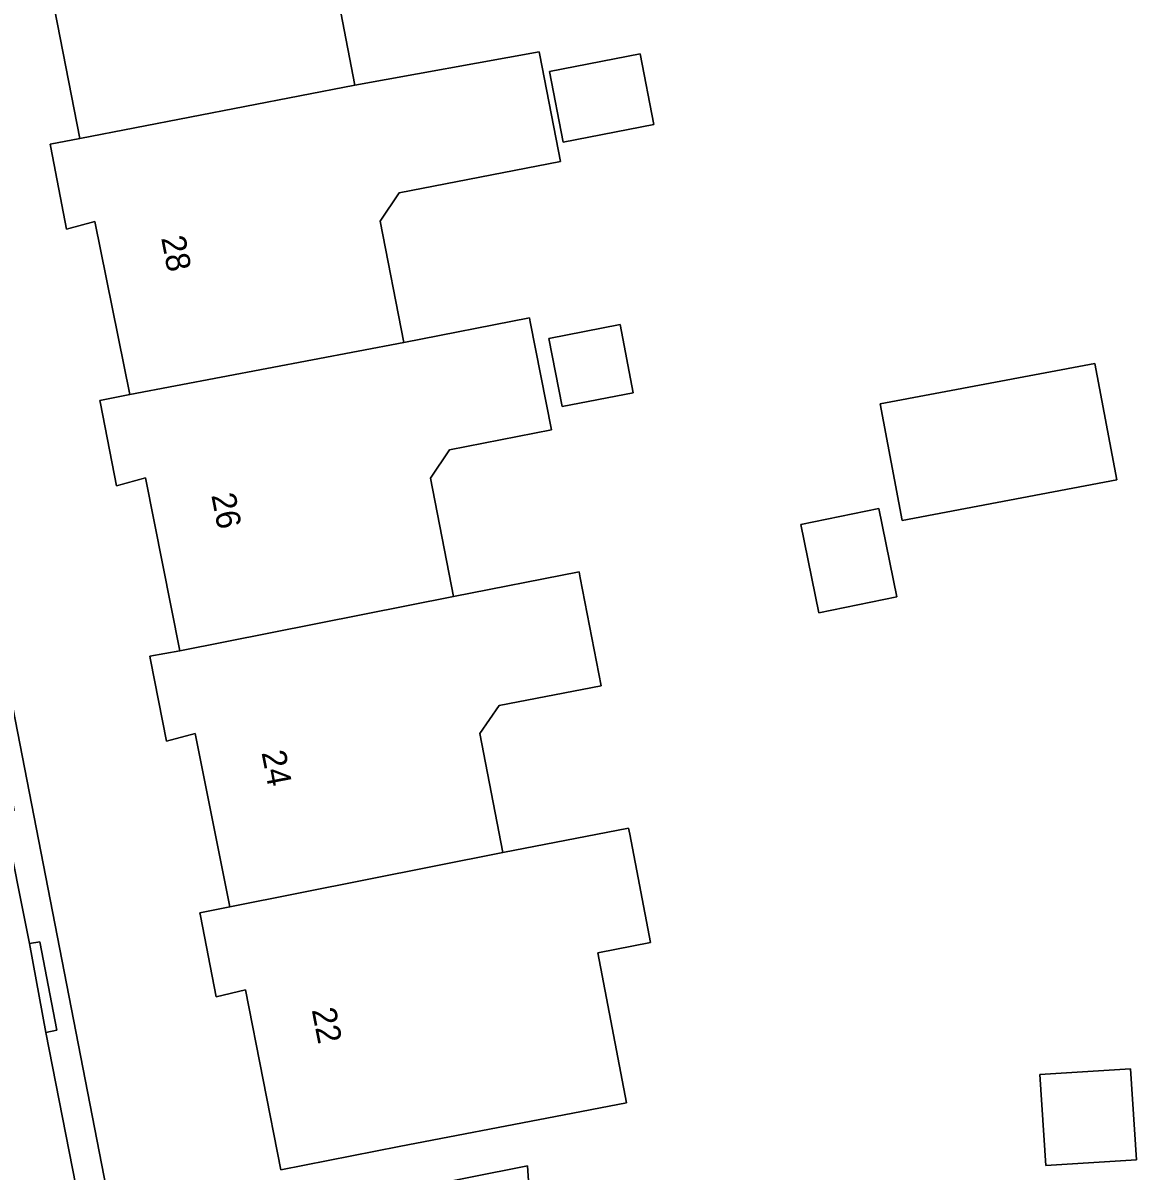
# Model space of a CAD drawing. Extents: x 159626 to 160723, y 388173 to 389416.
# Drawn here: x 160587.15 to 160633.46, y 388535.48 to 388583.03 of the extents above; entities that cross this region are included whole.
import ezdxf

# ---------------------------------------------------------------- set-up
doc = ezdxf.new("R2010")
doc.units = 0
for name, color, linetype in [('IMGEO_Erf', 7, 'Continuous'), ('IMGEO_Groenvoorziening', 7, 'Continuous'), ('IMGEO_Pand', 7, 'Continuous'), ('IMGEO_Pand_nummerreeks', 7, 'Continuous'), ('IMGEO_Rijbaan_lokaal_open', 7, 'Continuous'), ('IMGEO_Voetpad_open', 7, 'Continuous')]:
    doc.layers.add(name, color=color, linetype=linetype)

msp = doc.modelspace()

# ---------------------------------------------------------------- linework, layer by layer
at = {"layer": 'IMGEO_Erf'}
for points in [[(160599.953, 388585.345), (160600.898, 388580.455), (160608.527, 388581.832), (160608.554, 388581.695), (160609.414, 388577.296), (160602.736, 388575.991), (160601.947, 388574.818), (160602.928, 388569.8), (160608.132, 388570.817), (160608.163, 388570.66), (160609.037, 388566.182), (160604.815, 388565.357), (160604.026, 388564.184), (160604.983, 388559.284), (160610.187, 388560.301), (160610.235, 388560.056), (160611.106, 388555.582), (160606.872, 388554.77), (160606.078, 388553.6), (160607.021, 388548.677), (160612.238, 388549.677), (160612.285, 388549.431), (160613.145, 388544.942), (160610.96, 388544.524), (160612.152, 388538.303), (160609.209, 388537.739), (160602.739, 388536.495), (160597.832, 388535.533), (160596.37, 388542.993), (160595.152, 388542.692), (160594.497, 388546.053), (160594.474, 388546.173), (160595.719, 388546.427), (160594.284, 388553.6), (160593.1, 388553.281), (160592.435, 388556.654), (160592.406, 388556.8), (160593.644, 388557.021), (160592.224, 388564.199), (160591.02, 388563.858), (160590.363, 388567.274), (160590.34, 388567.393), (160591.574, 388567.64), (160590.125, 388574.814), (160588.949, 388574.494), (160588.298, 388577.873), (160588.272, 388578.009), (160589.503, 388578.246), (160588.108, 388585.402)], [(160581.22, 388582.936), (160591.083, 388532.318), (160598.184, 388533.736), (160608.05, 388535.705), (160608.267, 388532.386), (160612.154, 388532.532), (160612.242, 388531.087), (160616.916, 388531.389), (160617.193, 388527.098), (160618.256, 388526.165), (160618.868, 388526.205), (160623.236, 388526.487), (160623.396, 388526.497), (160623.054, 388531.786), (160627.704, 388532.087), (160627.981, 388527.796), (160629.044, 388526.863), (160631.983, 388527.053), (160634.033, 388527.185)]]:
    msp.add_lwpolyline(points, dxfattribs=at)
for points in [[(160608.959, 388581.025), (160612.716, 388581.759), (160613.288, 388578.83), (160609.532, 388578.095)], [(160612.432, 388567.72), (160609.479, 388567.144), (160608.928, 388569.967), (160611.881, 388570.544)], [(160622.659, 388567.255), (160631.546, 388568.935), (160632.458, 388564.104), (160623.572, 388562.425)], [(160620.115, 388558.604), (160619.369, 388562.258), (160622.604, 388562.918), (160623.35, 388559.265)], [(160629.27, 388539.48), (160633.024, 388539.722), (160633.268, 388535.953), (160629.513, 388535.711)]]:
    msp.add_lwpolyline(points, close=True, dxfattribs=at)
at = {"layer": 'IMGEO_Groenvoorziening'}
msp.add_lwpolyline([(160608.267, 388532.386), (160608.05, 388535.705), (160598.184, 388533.736), (160598.999, 388529.58), (160608.329, 388531.442)], close=True, dxfattribs=at)
at = {"layer": 'IMGEO_Pand'}
for points in [[(160600.898, 388580.455), (160599.953, 388585.345), (160600.745, 388586.518), (160604.916, 388587.331), (160604.612, 388588.892), (160606.619, 388589.283), (160607.63, 388590.613), (160607.245, 388592.587), (160607.217, 388592.732), (160603.986, 388592.102), (160598.774, 388591.085), (160587.434, 388588.827), (160586.231, 388588.474), (160586.887, 388585.076), (160588.108, 388585.402), (160589.503, 388578.246)], [(160591.574, 388567.64), (160602.928, 388569.8), (160601.947, 388574.818), (160602.736, 388575.991), (160609.414, 388577.296), (160608.554, 388581.695), (160608.527, 388581.832), (160600.898, 388580.455), (160589.503, 388578.246), (160588.272, 388578.009), (160588.298, 388577.873), (160588.949, 388574.494), (160590.125, 388574.814)], [(160608.959, 388581.025), (160609.532, 388578.095), (160613.288, 388578.83), (160612.716, 388581.759)], [(160591.574, 388567.64), (160590.34, 388567.393), (160590.363, 388567.274), (160591.02, 388563.858), (160592.224, 388564.199), (160593.644, 388557.021), (160604.983, 388559.284), (160604.026, 388564.184), (160604.815, 388565.357), (160609.037, 388566.182), (160608.163, 388570.66), (160608.132, 388570.817), (160602.928, 388569.8)], [(160612.432, 388567.72), (160611.881, 388570.544), (160608.928, 388569.967), (160609.479, 388567.144)], [(160623.572, 388562.425), (160632.458, 388564.104), (160631.546, 388568.935), (160622.659, 388567.255)], [(160620.115, 388558.604), (160623.35, 388559.265), (160622.604, 388562.918), (160619.369, 388562.258)], [(160604.983, 388559.284), (160593.644, 388557.021), (160592.406, 388556.8), (160592.435, 388556.654), (160593.1, 388553.281), (160594.284, 388553.6), (160595.719, 388546.427), (160607.021, 388548.677), (160606.078, 388553.6), (160606.872, 388554.77), (160611.106, 388555.582), (160610.235, 388560.056), (160610.187, 388560.301)], [(160607.021, 388548.677), (160595.719, 388546.427), (160594.474, 388546.173), (160594.497, 388546.053), (160595.152, 388542.692), (160596.37, 388542.993), (160597.832, 388535.533), (160602.739, 388536.495), (160609.209, 388537.739), (160612.152, 388538.303), (160610.96, 388544.524), (160613.145, 388544.942), (160612.285, 388549.431), (160612.238, 388549.677)], [(160629.27, 388539.48), (160629.513, 388535.711), (160633.268, 388535.953), (160633.024, 388539.722)]]:
    msp.add_lwpolyline(points, close=True, dxfattribs=at)
at = {"layer": 'IMGEO_Rijbaan_lokaal_open'}
msp.add_lwpolyline([(160581.926, 388573.109), (160581.303, 388576.358), (160576.357, 388575.405), (160576.695, 388573.281), (160580.583, 388553.602), (160584.485, 388533.405), (160587.717, 388516.889), (160588.45, 388513.171), (160588.504, 388512.944), (160589.196, 388509.335), (160594.161, 388510.308), (160594.104, 388510.526), (160594.026, 388510.928), (160593.341, 388514.464), (160588.101, 388541.222), (160587.422, 388544.902), (160586.341, 388550.308), (160585.356, 388555.511), (160585.316, 388555.753), (160583.985, 388562.505), (160583.276, 388566.203)], close=True, dxfattribs=at)
at = {"layer": 'IMGEO_Voetpad_open'}
for points in [[(160595.651, 388508.885), (160594.019, 388517.257), (160593.737, 388518.7), (160593.351, 388520.683), (160591.083, 388532.318), (160581.22, 388582.936)], [(160580.753, 388579.29), (160580.998, 388577.966), (160581.215, 388576.82), (160581.303, 388576.358), (160581.926, 388573.109), (160583.276, 388566.203), (160583.72, 388566.299), (160584.415, 388562.616), (160583.985, 388562.505), (160585.316, 388555.753), (160585.356, 388555.511), (160585.784, 388555.592), (160586.78, 388550.414), (160586.341, 388550.308), (160587.422, 388544.902), (160587.849, 388544.971), (160588.557, 388541.323), (160588.101, 388541.222), (160593.341, 388514.464), (160594.026, 388510.928), (160594.104, 388510.526), (160594.161, 388510.308)]]:
    msp.add_lwpolyline(points, dxfattribs=at)
msp.add_lwpolyline([(160587.422, 388544.902), (160588.101, 388541.222), (160588.557, 388541.323), (160587.849, 388544.971)], close=True, dxfattribs=at)

# ---------------------------------------------------------------- texts
at = {"layer": 'IMGEO_Pand_nummerreeks'}
for s, p in [('28', (160592.87, 388574.129)), ('26', (160594.948, 388563.473)), ('24', (160597.028, 388552.815)), ('22', (160599.108, 388542.159))]:
    msp.add_text(s, height=1, rotation=281.0401, dxfattribs=at).set_placement(p)

doc.saveas('drawing.dxf')
